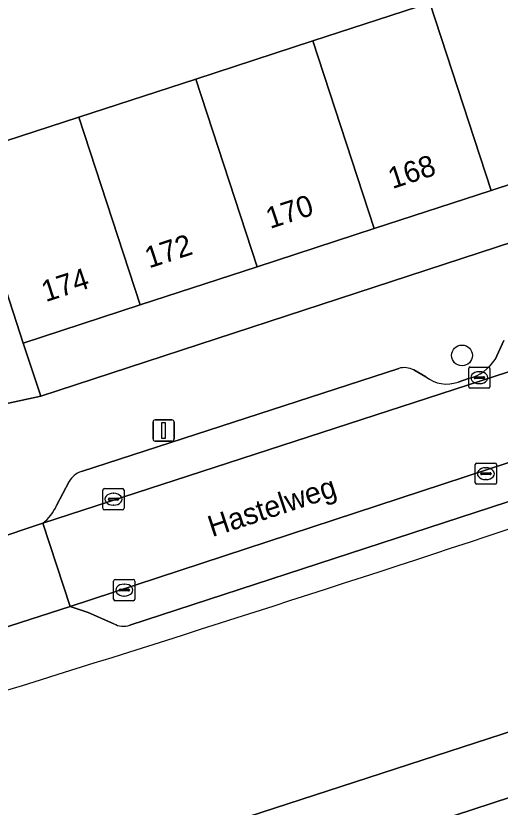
# Model space of a CAD drawing. Extents: x 158086 to 159499, y 382904 to 383981.
# Drawn here: x 159303.37 to 159326.14, y 382933.35 to 382970.59 of the extents above; entities that cross this region are included whole.
import ezdxf

# ---------------------------------------------------------------- set-up
doc = ezdxf.new("R2010")
doc.units = 0
for name, color, linetype in [('IMGEO_Berm_groen', 7, 'Continuous'), ('IMGEO_Boom', 7, 'Continuous'), ('IMGEO_Erf', 7, 'Continuous'), ('IMGEO_Kolk', 7, 'Continuous'), ('IMGEO_Lichtmast', 7, 'Continuous'), ('IMGEO_Openbare_ruimte_label', 7, 'Continuous'), ('IMGEO_Pand', 7, 'Continuous'), ('IMGEO_Pand_nummerreeks', 7, 'Continuous'), ('IMGEO_Parkeervlak_open', 7, 'Continuous'), ('IMGEO_Rijbaan_lokaal_open', 7, 'Continuous'), ('IMGEO_Voetpad_open', 7, 'Continuous')]:
    doc.layers.add(name, color=color, linetype=linetype)

msp = doc.modelspace()

# ---------------------------------------------------------------- linework, layer by layer
at = {"layer": 'IMGEO_Berm_groen'}
msp.add_lwpolyline([(159285.94, 382933.689), (159288.125, 382924.89), (159299.17, 382927.991), (159342.578, 382942.109)], dxfattribs=at)
for points in [[(159343.473, 382939.346), (159342.578, 382942.109), (159299.17, 382927.991), (159288.125, 382924.89), (159288.447, 382923.605), (159288.875, 382921.985), (159300.04, 382925.119)], [(159322.348, 382931.178), (159340.962, 382937.229), (159343.857, 382938.162), (159343.473, 382939.346), (159300.04, 382925.119), (159288.875, 382921.985), (159289.205, 382920.734), (159292.313, 382921.587)]]:
    msp.add_lwpolyline(points, close=True, dxfattribs=at)
msp.add_arc((158908.133, 384207.771), 1328.918, 286.516822, 288.952894, dxfattribs=at)
at = {"layer": 'IMGEO_Boom'}
msp.add_circle((159324.346, 382954.614), 0.489, dxfattribs=at)
at = {"layer": 'IMGEO_Erf'}
msp.add_lwpolyline([(159300.831, 382964.029), (159306.33, 382965.825), (159311.829, 382967.62), (159317.328, 382969.416), (159322.826, 382971.211)], dxfattribs=at)
msp.add_lwpolyline([(159337.523, 382963.484), (159336.71, 382965.971), (159331.209, 382964.174), (159325.71, 382962.378), (159320.212, 382960.582), (159314.713, 382958.786), (159309.215, 382956.99), (159303.717, 382955.194), (159304.533, 382952.697)], close=True, dxfattribs=at)
at = {"layer": 'IMGEO_Kolk'}
for p, q in [((159324.735, 382954.068), (159325.587, 382954.068)), ((159324.66, 382953.142), (159324.66, 382953.994)), ((159325.148, 382953.848), (159325.173, 382953.848)), ((159325.661, 382953.994), (159325.661, 382953.142)), ((159324.919, 382953.562), (159324.919, 382953.574)), ((159325.357, 382953.525), (159324.959, 382953.525)), ((159324.962, 382953.611), (159325.36, 382953.611)), ((159325.403, 382953.574), (159325.403, 382953.562)), ((159325.587, 382953.068), (159324.735, 382953.068)), ((159325.171, 382953.288), (159325.146, 382953.288)), ((159324.967, 382948.622), (159324.967, 382949.474)), ((159325.042, 382949.548), (159325.894, 382949.548)), ((159325.455, 382949.328), (159325.48, 382949.328)), ((159325.968, 382949.474), (159325.968, 382948.622)), ((159325.226, 382949.042), (159325.226, 382949.054)), ((159325.664, 382949.005), (159325.266, 382949.005)), ((159325.269, 382949.091), (159325.667, 382949.091)), ((159325.71, 382949.054), (159325.71, 382949.042)), ((159325.894, 382948.548), (159325.042, 382948.548)), ((159325.478, 382948.768), (159325.453, 382948.768)), ((159307.456, 382947.42), (159307.456, 382948.272)), ((159307.531, 382948.346), (159308.383, 382948.346)), ((159307.944, 382948.126), (159307.969, 382948.126)), ((159308.457, 382948.272), (159308.457, 382947.42)), ((159307.715, 382947.84), (159307.715, 382947.852)), ((159308.153, 382947.803), (159307.755, 382947.803)), ((159307.758, 382947.889), (159308.156, 382947.889)), ((159308.199, 382947.852), (159308.199, 382947.84)), ((159308.383, 382947.346), (159307.531, 382947.346)), ((159307.967, 382947.566), (159307.942, 382947.566)), ((159307.963, 382943.144), (159307.963, 382943.996)), ((159308.038, 382944.07), (159308.89, 382944.07)), ((159308.964, 382943.996), (159308.964, 382943.144)), ((159308.265, 382943.613), (159308.663, 382943.613)), ((159308.451, 382943.85), (159308.476, 382943.85)), ((159308.222, 382943.564), (159308.222, 382943.576)), ((159308.66, 382943.527), (159308.262, 382943.527)), ((159308.474, 382943.29), (159308.449, 382943.29)), ((159308.706, 382943.576), (159308.706, 382943.564)), ((159308.89, 382943.07), (159308.038, 382943.07))]:
    msp.add_line(p, q, dxfattribs=at)
for points in [[(159324.735, 382954.068), (159325.587, 382954.068)], [(159324.66, 382953.142), (159324.66, 382953.994)], [(159325.661, 382953.994), (159325.661, 382953.142)], [(159325.587, 382953.068), (159324.735, 382953.068)], [(159324.967, 382948.622), (159324.967, 382949.474)], [(159325.042, 382949.548), (159325.894, 382949.548)], [(159325.968, 382949.474), (159325.968, 382948.622)], [(159325.894, 382948.548), (159325.042, 382948.548)], [(159307.456, 382947.42), (159307.456, 382948.272)], [(159307.531, 382948.346), (159308.383, 382948.346)], [(159308.457, 382948.272), (159308.457, 382947.42)], [(159308.383, 382947.346), (159307.531, 382947.346)], [(159307.963, 382943.144), (159307.963, 382943.996)], [(159308.038, 382944.07), (159308.89, 382944.07)], [(159308.964, 382943.996), (159308.964, 382943.144)], [(159308.89, 382943.07), (159308.038, 382943.07)]]:
    msp.add_lwpolyline(points, dxfattribs=at)
for centre, radius, start, end in [((159324.737, 382953.992), 0.0765, 91.552, 178.448), ((159324.737, 382953.992), 0.0765, 91.552, 178.448), ((159325.585, 382953.992), 0.0765, 1.552, 88.448), ((159325.585, 382953.992), 0.0765, 1.552, 88.448), ((159324.959, 382953.571), 0.0403, 85.8775, 175.7526), ((159324.956, 382953.561), 0.0366, 178.938, 274.7102), ((159325.36, 382953.568), 0.043, 264.8664, 352.4533), ((159325.364, 382953.573), 0.0386, 1.7309, 96.639), ((159324.737, 382953.144), 0.0765, 181.552, 268.448), ((159324.737, 382953.144), 0.0765, 181.552, 268.448), ((159325.585, 382953.144), 0.0765, 271.552, 358.448), ((159325.585, 382953.144), 0.0765, 271.552, 358.448), ((159325.044, 382949.472), 0.0765, 91.552, 178.448), ((159325.044, 382949.472), 0.0765, 91.552, 178.448), ((159325.892, 382949.472), 0.0765, 1.552, 88.448), ((159325.892, 382949.472), 0.0765, 1.552, 88.448), ((159325.266, 382949.051), 0.0403, 85.8775, 175.7526), ((159325.263, 382949.041), 0.0366, 178.938, 274.7102), ((159325.667, 382949.048), 0.043, 264.8664, 352.4533), ((159325.671, 382949.053), 0.0386, 1.7309, 96.639), ((159325.044, 382948.624), 0.0765, 181.552, 268.448), ((159325.044, 382948.624), 0.0765, 181.552, 268.448), ((159325.892, 382948.624), 0.0765, 271.552, 358.448), ((159325.892, 382948.624), 0.0765, 271.552, 358.448), ((159307.533, 382948.27), 0.0765, 91.552, 178.448), ((159307.533, 382948.27), 0.0765, 91.552, 178.448), ((159308.381, 382948.27), 0.0765, 1.552, 88.448), ((159308.381, 382948.27), 0.0765, 1.552, 88.448), ((159307.755, 382947.849), 0.0403, 85.8775, 175.7526), ((159307.752, 382947.839), 0.0366, 178.938, 274.7102), ((159308.156, 382947.846), 0.043, 264.8664, 352.4533), ((159308.16, 382947.851), 0.0386, 1.7309, 96.639), ((159307.533, 382947.422), 0.0765, 181.552, 268.448), ((159307.533, 382947.422), 0.0765, 181.552, 268.448), ((159308.381, 382947.422), 0.0765, 271.552, 358.448), ((159308.381, 382947.422), 0.0765, 271.552, 358.448), ((159308.04, 382943.994), 0.0765, 91.552, 178.448), ((159308.04, 382943.994), 0.0765, 91.552, 178.448), ((159308.888, 382943.994), 0.0765, 1.552, 88.448), ((159308.888, 382943.994), 0.0765, 1.552, 88.448), ((159308.262, 382943.573), 0.0403, 85.8775, 175.7526), ((159308.667, 382943.575), 0.0386, 1.7309, 96.639), ((159308.259, 382943.563), 0.0366, 178.938, 274.7102), ((159308.663, 382943.57), 0.043, 264.8664, 352.4533), ((159308.04, 382943.146), 0.0765, 181.552, 268.448), ((159308.04, 382943.146), 0.0765, 181.552, 268.448), ((159308.888, 382943.146), 0.0765, 271.552, 358.448), ((159308.888, 382943.146), 0.0765, 271.552, 358.448)]:
    msp.add_arc(centre, radius, start, end, dxfattribs=at)
for centre, major_axis, ratio, start_param, end_param in [((159325.147, 382953.568), (-0.387, 0.002), 0.722429, 4.712389, 7.853982), ((159325.172, 382953.568), (-0.39, 0.002), 0.717154, 1.570796, 4.712389), ((159325.454, 382949.048), (-0.387, 0.002), 0.722429, 4.712389, 7.853982), ((159325.479, 382949.048), (-0.39, 0.002), 0.717154, 1.570796, 4.712389), ((159307.943, 382947.846), (-0.387, 0.002), 0.722429, 4.712389, 7.853982), ((159307.968, 382947.846), (-0.39, 0.002), 0.717154, 1.570796, 4.712389), ((159308.45, 382943.57), (-0.387, 0.002), 0.722429, 4.712389, 7.853982), ((159308.475, 382943.57), (-0.39, 0.002), 0.717154, 1.570796, 4.712389)]:
    msp.add_ellipse(centre, major_axis=major_axis, ratio=ratio, start_param=start_param, end_param=end_param, dxfattribs=at)
at = {"layer": 'IMGEO_Lichtmast'}
for p, q in [((159309.815, 382950.68), (159309.815, 382951.48)), ((159309.815, 382951.48), (159309.815, 382950.68)), ((159309.915, 382951.58), (159310.705, 382951.58)), ((159310.705, 382951.58), (159309.915, 382951.58)), ((159310.805, 382951.48), (159310.805, 382950.68)), ((159310.805, 382950.68), (159310.805, 382951.48)), ((159310.705, 382950.58), (159309.915, 382950.58)), ((159309.915, 382950.58), (159310.705, 382950.58))]:
    msp.add_line(p, q, dxfattribs=at)
msp.add_lwpolyline([(159310.235, 382951.455), (159310.385, 382951.455), (159310.385, 382950.705), (159310.235, 382950.705), (159310.235, 382951.455)], dxfattribs=at)
for centre, start, end in [((159309.915, 382951.48), 90, 180), ((159309.915, 382951.48), 90, 180), ((159310.705, 382951.48), 0, 90), ((159310.705, 382951.48), 360, 90), ((159309.915, 382950.68), 180, 270), ((159309.915, 382950.68), 180, 270), ((159310.705, 382950.68), 270, 0), ((159310.705, 382950.68), 270, 0)]:
    msp.add_arc(centre, 0.1, start, end, dxfattribs=at)
at = {"layer": 'IMGEO_Pand'}
for points in [[(159328.325, 382973.007), (159322.826, 382971.211), (159325.71, 382962.378), (159331.209, 382964.174)], [(159322.826, 382971.211), (159317.328, 382969.416), (159320.212, 382960.582), (159325.71, 382962.378)], [(159317.328, 382969.416), (159311.829, 382967.62), (159314.713, 382958.786), (159320.212, 382960.582)], [(159311.829, 382967.62), (159306.33, 382965.825), (159309.215, 382956.99), (159314.713, 382958.786)], [(159306.33, 382965.825), (159300.831, 382964.029), (159301.133, 382963.106), (159303.717, 382955.194), (159309.215, 382956.99)]]:
    msp.add_lwpolyline(points, close=True, dxfattribs=at)
at = {"layer": 'IMGEO_Parkeervlak_open'}
for points in [[(159304.632, 382946.716), (159337.724, 382957.484)], [(159326.311, 382955.311), (159325.899, 382954.422)], [(159321.369, 382953.999), (159306.45, 382949.149)], [(159322.647, 382953.611), (159322.074, 382953.928)], [(159338.967, 382953.657), (159305.924, 382942.804)], [(159324.658, 382953.527), (159324.159, 382953.357)], [(159308.72, 382941.924), (159336.777, 382951.073)], [(159305.866, 382948.675), (159305.281, 382947.546)], [(159305.924, 382942.804), (159306.762, 382942.522)], [(159306.762, 382942.522), (159307.976, 382941.988)]]:
    msp.add_lwpolyline(points, dxfattribs=at)
for centre, radius, start, end in [((159324.179, 382955.499), 2.029, 283.6516, 327.9461), ((159321.635, 382953.104), 0.934, 61.9576, 106.5408), ((159323.628, 382954.821), 1.558, 230.9793, 289.9486), ((159306.756, 382948.176), 1.02, 107.4352, 150.6934), ((159303.342, 382948.394), 2.116, 307.564, 336.3903), ((159308.415, 382942.738), 0.869, 239.6404, 290.5265)]:
    msp.add_arc(centre, radius, start, end, dxfattribs=at)
at = {"layer": 'IMGEO_Rijbaan_lokaal_open'}
for points in [[(159347.641, 382956.457), (159346.431, 382960.318), (159337.724, 382957.484), (159304.632, 382946.716), (159305.924, 382942.804), (159338.967, 382953.657), (159339.122, 382953.708)], [(159305.924, 382942.804), (159304.632, 382946.716), (159299.854, 382945.114), (159301.188, 382941.269)]]:
    msp.add_lwpolyline(points, close=True, dxfattribs=at)
at = {"layer": 'IMGEO_Voetpad_open'}
for points in [[(159475.522, 383008.179), (159475.881, 383007.129), (159470.107, 383005.305), (159469.711, 383006.321), (159454.206, 383001.359), (159454.175, 383001.458), (159453.118, 383001.152), (159450.394, 383000.364), (159406.519, 382986.097), (159396.025, 382982.686), (159374.591, 382975.667), (159373.909, 382975.444), (159373.472, 382975.264), (159337.523, 382963.484), (159304.533, 382952.697), (159302.662, 382952.288), (159269.337, 382942.719), (159263.077, 382941.3), (159262.22, 382941.117), (159260.558, 382940.762), (159248.461, 382938.896), (159237.38, 382937.512)], [(159325.899, 382954.422), (159326.311, 382955.311)], [(159306.45, 382949.149), (159321.369, 382953.999)], [(159322.074, 382953.928), (159322.647, 382953.611)], [(159324.159, 382953.357), (159324.658, 382953.527)], [(159336.777, 382951.073), (159308.72, 382941.924)], [(159305.281, 382947.546), (159305.866, 382948.675)], [(159297.722, 382945.914), (159298.793, 382945.37), (159299.854, 382945.114), (159304.632, 382946.716)], [(159307.976, 382941.988), (159306.762, 382942.522), (159305.924, 382942.804), (159301.188, 382941.269), (159300.873, 382941.173)]]:
    msp.add_lwpolyline(points, dxfattribs=at)
msp.add_lwpolyline([(159301.133, 382963.106), (159299.714, 382962.699), (159302.249, 382953.746), (159302.662, 382952.288), (159304.533, 382952.697), (159303.717, 382955.194)], close=True, dxfattribs=at)
for centre, radius, start, end in [((159324.179, 382955.499), 2.029, 283.6516, 327.9461), ((159321.635, 382953.104), 0.934, 61.9576, 106.5408), ((159323.628, 382954.821), 1.558, 230.9793, 289.9486), ((158908.133, 384207.771), 1328.918, 286.516822, 288.952894), ((159306.756, 382948.176), 1.02, 107.4352, 150.6934), ((159303.342, 382948.394), 2.116, 307.564, 336.3903), ((159308.415, 382942.738), 0.869, 239.6404, 290.5265)]:
    msp.add_arc(centre, radius, start, end, dxfattribs=at)

# ---------------------------------------------------------------- texts
at = {"layer": 'IMGEO_Openbare_ruimte_label'}
msp.add_text('Hastelweg', height=1, rotation=18.2357, dxfattribs=at).set_placement((159312.596, 382946.056))
at = {"layer": 'IMGEO_Pand_nummerreeks'}
for s, p in [('168', (159321.07, 382962.44)), ('170', (159315.322, 382960.563)), ('172', (159309.629, 382958.703)), ('174', (159304.77, 382957.116))]:
    msp.add_text(s, height=1, rotation=18.0883, dxfattribs=at).set_placement(p)

doc.saveas('drawing.dxf')
